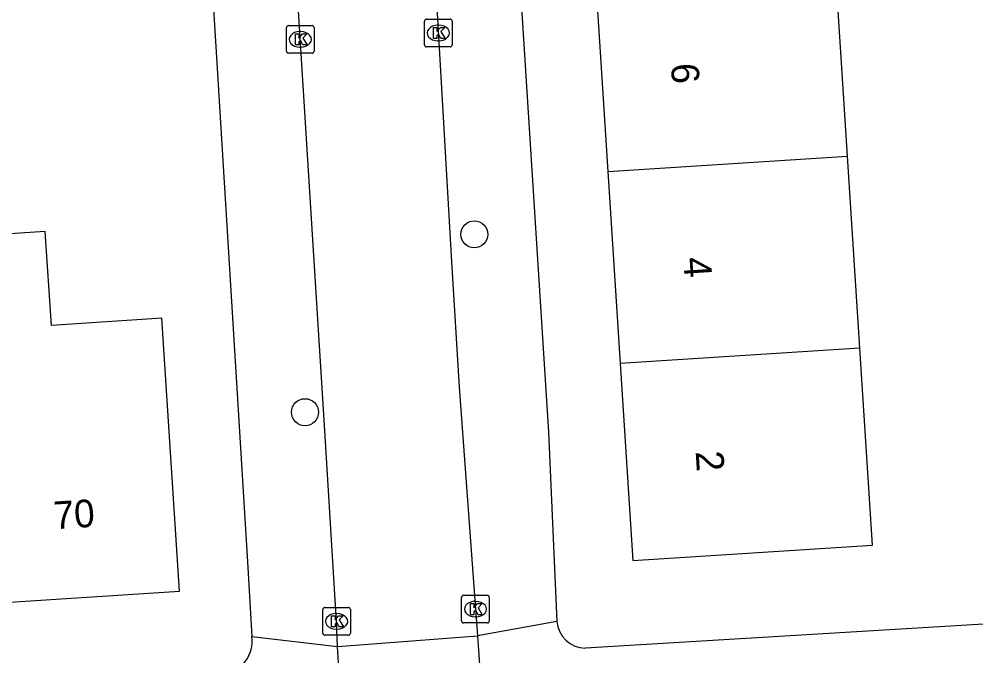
# Model space of a CAD drawing. Extents: x 159689 to 160786, y 387323 to 388339.
# Drawn here: x 160220.56 to 160255.13, y 388035.79 to 388058.78 of the extents above; entities that cross this region are included whole.
import ezdxf

# ---------------------------------------------------------------- set-up
doc = ezdxf.new("R2010")
doc.units = 0
for name, color, linetype in [('IMGEO_Boom', 7, 'Continuous'), ('IMGEO_Kolk', 7, 'Continuous'), ('IMGEO_Pand', 7, 'Continuous'), ('IMGEO_Pand_nummerreeks', 7, 'Continuous'), ('IMGEO_Rijbaan_lokaal_open', 7, 'Continuous'), ('IMGEO_Voetpad_open', 7, 'Continuous')]:
    doc.layers.add(name, color=color, linetype=linetype)

msp = doc.modelspace()

# ---------------------------------------------------------------- linework, layer by layer
at = {"layer": 'IMGEO_Boom'}
for centre in [(160237.005, 388051.011), (160230.891, 388044.589)]:
    msp.add_circle(centre, 0.489, dxfattribs=at)
at = {"layer": 'IMGEO_Kolk'}
for p, q in [((160230.294, 388058.552), (160231.146, 388058.552)), ((160235.206, 388057.856), (160235.206, 388058.708)), ((160235.281, 388058.782), (160236.133, 388058.782)), ((160235.694, 388058.562), (160235.719, 388058.562)), ((160236.207, 388058.708), (160236.207, 388057.856)), ((160230.219, 388057.626), (160230.219, 388058.478)), ((160230.707, 388058.332), (160230.732, 388058.332)), ((160231.22, 388058.478), (160231.22, 388057.626)), ((160235.717, 388058.002), (160235.692, 388058.002)), ((160231.146, 388057.552), (160230.294, 388057.552)), ((160230.73, 388057.772), (160230.705, 388057.772)), ((160236.133, 388057.782), (160235.281, 388057.782)), ((160236.548, 388037.052), (160236.548, 388037.904)), ((160236.623, 388037.978), (160237.475, 388037.978)), ((160237.549, 388037.904), (160237.549, 388037.052)), ((160231.531, 388036.611), (160231.531, 388037.463)), ((160231.606, 388037.537), (160232.458, 388037.537)), ((160232.532, 388037.463), (160232.532, 388036.611)), ((160237.036, 388037.758), (160237.061, 388037.758)), ((160232.019, 388037.317), (160232.044, 388037.317)), ((160237.059, 388037.198), (160237.034, 388037.198)), ((160237.475, 388036.978), (160236.623, 388036.978)), ((160232.458, 388036.537), (160231.606, 388036.537)), ((160232.042, 388036.757), (160232.017, 388036.757))]:
    msp.add_line(p, q, dxfattribs=at)
for points in [[(160230.294, 388058.552), (160231.146, 388058.552)], [(160235.206, 388057.856), (160235.206, 388058.708)], [(160235.281, 388058.782), (160236.133, 388058.782)], [(160236.207, 388058.708), (160236.207, 388057.856)], [(160230.219, 388057.626), (160230.219, 388058.478)], [(160230.54, 388058.252), (160230.663, 388058.252), (160230.663, 388058.101), (160230.793, 388058.252), (160230.957, 388058.252), (160230.811, 388058.101), (160230.964, 388057.852), (160230.812, 388057.852), (160230.727, 388058.016), (160230.663, 388057.949), (160230.663, 388057.852), (160230.54, 388057.852), (160230.54, 388058.252)], [(160231.22, 388058.478), (160231.22, 388057.626)], [(160235.527, 388058.482), (160235.65, 388058.482), (160235.65, 388058.331), (160235.78, 388058.482), (160235.944, 388058.482), (160235.798, 388058.331), (160235.951, 388058.082), (160235.799, 388058.082), (160235.714, 388058.246), (160235.65, 388058.179), (160235.65, 388058.082), (160235.527, 388058.082), (160235.527, 388058.482)], [(160231.146, 388057.552), (160230.294, 388057.552)], [(160236.133, 388057.782), (160235.281, 388057.782)], [(160236.548, 388037.052), (160236.548, 388037.904)], [(160236.623, 388037.978), (160237.475, 388037.978)], [(160237.549, 388037.904), (160237.549, 388037.052)], [(160231.531, 388036.611), (160231.531, 388037.463)], [(160231.606, 388037.537), (160232.458, 388037.537)], [(160232.532, 388037.463), (160232.532, 388036.611)], [(160236.869, 388037.678), (160236.992, 388037.678), (160236.992, 388037.527), (160237.122, 388037.678), (160237.286, 388037.678), (160237.14, 388037.527), (160237.293, 388037.278), (160237.141, 388037.278), (160237.056, 388037.442), (160236.992, 388037.375), (160236.992, 388037.278), (160236.869, 388037.278), (160236.869, 388037.678)], [(160231.852, 388037.237), (160231.975, 388037.237), (160231.975, 388037.086), (160232.105, 388037.237), (160232.269, 388037.237), (160232.123, 388037.086), (160232.276, 388036.837), (160232.124, 388036.837), (160232.039, 388037.001), (160231.975, 388036.934), (160231.975, 388036.837), (160231.852, 388036.837), (160231.852, 388037.237)], [(160237.475, 388036.978), (160236.623, 388036.978)], [(160232.458, 388036.537), (160231.606, 388036.537)]]:
    msp.add_lwpolyline(points, dxfattribs=at)
for centre, start, end in [((160230.296, 388058.476), 91.552, 178.448), ((160230.296, 388058.476), 91.552, 178.448), ((160231.144, 388058.476), 1.552, 88.448), ((160231.144, 388058.476), 1.552, 88.448), ((160235.283, 388058.706), 91.552, 178.448), ((160235.283, 388058.706), 91.552, 178.448), ((160236.131, 388058.706), 1.552, 88.448), ((160236.131, 388058.706), 1.552, 88.448), ((160230.296, 388057.628), 181.552, 268.448), ((160230.296, 388057.628), 181.552, 268.448), ((160231.144, 388057.628), 271.552, 358.448), ((160231.144, 388057.628), 271.552, 358.448), ((160235.283, 388057.858), 181.552, 268.448), ((160235.283, 388057.858), 181.552, 268.448), ((160236.131, 388057.858), 271.552, 358.448), ((160236.131, 388057.858), 271.552, 358.448), ((160236.625, 388037.902), 91.552, 178.448), ((160236.625, 388037.902), 91.552, 178.448), ((160237.473, 388037.902), 1.552, 88.448), ((160237.473, 388037.902), 1.552, 88.448), ((160231.608, 388037.461), 91.552, 178.448), ((160231.608, 388037.461), 91.552, 178.448), ((160232.456, 388037.461), 1.552, 88.448), ((160232.456, 388037.461), 1.552, 88.448), ((160236.625, 388037.054), 181.552, 268.448), ((160236.625, 388037.054), 181.552, 268.448), ((160237.473, 388037.054), 271.552, 358.448), ((160237.473, 388037.054), 271.552, 358.448), ((160231.608, 388036.613), 181.552, 268.448), ((160231.608, 388036.613), 181.552, 268.448), ((160232.456, 388036.613), 271.552, 358.448), ((160232.456, 388036.613), 271.552, 358.448)]:
    msp.add_arc(centre, 0.0765, start, end, dxfattribs=at)
for centre, major_axis, ratio, start_param, end_param in [((160235.693, 388058.282), (-0.387, 0.002), 0.722429, 4.712389, 7.853982), ((160235.718, 388058.282), (-0.39, 0.002), 0.717154, 1.570796, 4.712389), ((160230.706, 388058.052), (-0.387, 0.002), 0.722429, 4.712389, 7.853982), ((160230.731, 388058.052), (-0.39, 0.002), 0.717154, 1.570796, 4.712389), ((160237.035, 388037.478), (-0.387, 0.002), 0.722429, 4.712389, 7.853982), ((160237.06, 388037.478), (-0.39, 0.002), 0.717154, 1.570796, 4.712389), ((160232.018, 388037.037), (-0.387, 0.002), 0.722429, 4.712389, 7.853982), ((160232.043, 388037.037), (-0.39, 0.002), 0.717154, 1.570796, 4.712389)]:
    msp.add_ellipse(centre, major_axis=major_axis, ratio=ratio, start_param=start_param, end_param=end_param, dxfattribs=at)
at = {"layer": 'IMGEO_Pand'}
for points in [[(160250.491, 388053.838), (160250.048, 388060.779)], [(160241.389, 388060.227), (160241.832, 388053.286)], [(160241.832, 388053.286), (160250.491, 388053.838)], [(160250.933, 388046.907), (160250.491, 388053.838)], [(160241.832, 388053.286), (160242.275, 388046.348)], [(160215.952, 388043.198), (160218.91, 388043.39), (160219.281, 388037.669), (160226.355, 388038.127), (160225.716, 388047.979), (160221.727, 388047.72), (160221.507, 388051.109), (160215.463, 388050.717)], [(160242.275, 388046.348), (160242.729, 388039.229), (160251.388, 388039.782), (160250.933, 388046.907)], [(160250.933, 388046.907), (160242.275, 388046.348)]]:
    msp.add_lwpolyline(points, dxfattribs=at)
at = {"layer": 'IMGEO_Rijbaan_lokaal_open'}
for points in [[(160235.251, 388066.114), (160236.187, 388050.014), (160236.464, 388045.498), (160237.049, 388037.478), (160237.122, 388036.512)], [(160232.059, 388036.125), (160232.032, 388037.037), (160231.608, 388043.916), (160230.234, 388065.798)], [(160232.059, 388036.125), (160237.122, 388036.512)], [(160237.122, 388036.512), (160237.339, 388033.392)], [(160232.244, 388033.137), (160232.059, 388036.125)]]:
    msp.add_lwpolyline(points, dxfattribs=at)
at = {"layer": 'IMGEO_Voetpad_open'}
for points in [[(160237.271, 388081.916), (160239.688, 388043.867), (160239.994, 388037.032)], [(160227.269, 388064.257), (160228.815, 388039.185), (160228.97, 388036.488)], [(160261.609, 388037.303), (160241.021, 388036.065)], [(160239.994, 388037.032), (160237.122, 388036.512)], [(160228.97, 388036.488), (160232.059, 388036.125)]]:
    msp.add_lwpolyline(points, dxfattribs=at)
for centre, radius, start, end in [((160241.038, 388037.112), 1.047, 184.3607, 269.0863), ((160227.783, 388036.314), 1.199, 278.0851, 8.3235)]:
    msp.add_arc(centre, radius, start, end, dxfattribs=at)

# ---------------------------------------------------------------- texts
at = {"layer": 'IMGEO_Pand_nummerreeks'}
for s, rotation, p in [('6', 273.6527, (160244.109, 388057.163)), ('4', 273.6527, (160244.556, 388050.163)), ('2', 273.6527, (160245.003, 388043.166)), ('70', 3.7044, (160221.834, 388040.36))]:
    msp.add_text(s, height=1, rotation=rotation, dxfattribs=at).set_placement(p)

doc.saveas('drawing.dxf')
